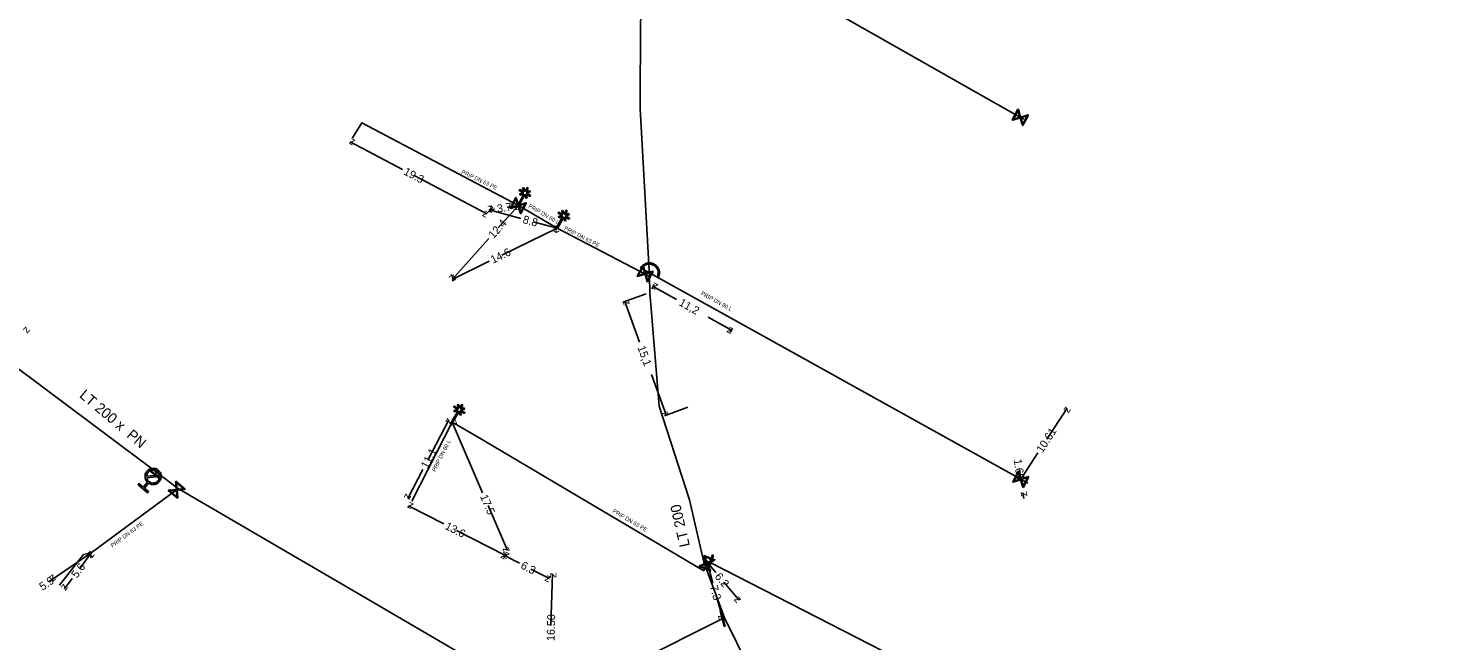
# Model space of a CAD drawing. Extents: x -643544 to -637295, y -1119190 to -1111715.
# Drawn here: x -642544.8 to -642366.9, y -1114594.3 to -1114517.8 of the extents above; entities that cross this region are included whole.
import ezdxf

# ---------------------------------------------------------------- set-up
doc = ezdxf.new("R2010")
doc.units = 0
for name, color, linetype in [('Default', 7, 'Continuous'), ('VP Hydrant', 7, 'Continuous'), ('VP Kótování', 7, 'Continuous'), ('VP Nepropojené křížení', 7, 'Continuous'), ('VP Popis přípojky', 7, 'Continuous'), ('VP Přípojka', 7, 'Continuous'), ('VP Změna materiálu', 7, 'Continuous'), ('VP Řad', 7, 'Continuous'), ('VP Řad - popis', 7, 'Continuous'), ('VP Šoupě', 7, 'Continuous')]:
    doc.layers.add(name, color=color, linetype=linetype)

msp = doc.modelspace()

# ---------------------------------------------------------------- linework, layer by layer
at = {"layer": 'Default'}
for points in [[(-642468.33, -1114547.78), (-642468.17, -1114547.49), (-642467.88, -1114547.31), (-642467.59, -1114547.13), (-642467.25, -1114547.13), (-642466.91, -1114547.13), (-642466.63, -1114547.28), (-642466.36, -1114547.44), (-642466.17, -1114547.72), (-642465.99, -1114548), (-642465.98, -1114548.35), (-642465.98, -1114548.69), (-642466.14, -1114548.98)], [(-642466.27, -1114548.91), (-642466.14, -1114548.65), (-642466.14, -1114548.35), (-642466.14, -1114548.05), (-642466.31, -1114547.8), (-642466.47, -1114547.55), (-642466.71, -1114547.42), (-642466.95, -1114547.29), (-642467.25, -1114547.29), (-642467.55, -1114547.28), (-642467.8, -1114547.44), (-642468.05, -1114547.61), (-642468.19, -1114547.86)], [(-642529.96, -1114574.52), (-642530.22, -1114574.27), (-642530.25, -1114573.9), (-642530.28, -1114573.49), (-642530.01, -1114573.17), (-642529.75, -1114572.86), (-642529.33, -1114572.82), (-642528.92, -1114572.79), (-642528.6, -1114573.06), (-642528.29, -1114573.32), (-642528.25, -1114573.73), (-642528.22, -1114574.15), (-642528.48, -1114574.46), (-642528.75, -1114574.78), (-642529.16, -1114574.82), (-642529.53, -1114574.85), (-642529.82, -1114574.64)], [(-642528.45, -1114573.66), (-642528.5, -1114573.39), (-642528.73, -1114573.2), (-642528.98, -1114572.99), (-642529.32, -1114573.01), (-642529.65, -1114573.04), (-642529.87, -1114573.3), (-642530.06, -1114573.52), (-642530.06, -1114573.8)], [(-642530.05, -1114573.98), (-642530, -1114574.26), (-642529.77, -1114574.44), (-642529.51, -1114574.66), (-642529.18, -1114574.63), (-642528.85, -1114574.6), (-642528.63, -1114574.35), (-642528.44, -1114574.12), (-642528.44, -1114573.84)]]:
    msp.add_open_spline(points, degree=3, dxfattribs=at)
at = {"layer": 'VP Hydrant'}
for points in [[(-642529.82, -1114574.64), (-642530.35, -1114575.27), (-642529.82, -1114575.71), (-642529.94, -1114575.85), (-642531.14, -1114574.85), (-642531.02, -1114574.71), (-642530.49, -1114575.15), (-642529.96, -1114574.52)], [(-642530.06, -1114573.8), (-642528.45, -1114573.66)], [(-642528.44, -1114573.84), (-642530.05, -1114573.98)]]:
    msp.add_lwpolyline(points, dxfattribs=at)
at = {"layer": 'VP Kótování'}
for points in [[(-642498.07, -1114535.44), (-642504.61, -1114532)], [(-642496.53, -1114536.25), (-642487.54, -1114541)], [(-642486.58, -1114540.4), (-642487.27, -1114540.5)], [(-642483.29, -1114541.57), (-642487.27, -1114540.5)], [(-642486.12, -1114542.76), (-642483.61, -1114539.96)], [(-642485.02, -1114540.17), (-642483.61, -1114539.96)], [(-642485.68, -1114546.16), (-642478.77, -1114542.78)], [(-642481.77, -1114541.98), (-642478.77, -1114542.78)], [(-642487.29, -1114544.06), (-642491.89, -1114549.19)], [(-642487.27, -1114546.93), (-642491.89, -1114549.19)], [(-642466.92, -1114550.38), (-642466.62, -1114549.85)], [(-642463.83, -1114551.7), (-642466.75, -1114550.06)], [(-642467.63, -1114550.98), (-642470.55, -1114552.05)], [(-642468.45, -1114557.05), (-642470.31, -1114551.97)], [(-642459.89, -1114553.9), (-642456.97, -1114555.53)], [(-642457.15, -1114555.84), (-642456.85, -1114555.31)], [(-642466.98, -1114561.06), (-642465.12, -1114566.14)], [(-642462.44, -1114565.16), (-642465.35, -1114566.23)], [(-642417.56, -1114569.17), (-642415.03, -1114565.29)], [(-642494.93, -1114571.77), (-642492.29, -1114566.73)], [(-642488.08, -1114575.85), (-642491.89, -1114567.02)], [(-642418.67, -1114570.88), (-642420.82, -1114574.18)], [(-642495.55, -1114572.95), (-642497.44, -1114576.56)], [(-642420.99, -1114573.06), (-642420.82, -1114574.18)], [(-642420.44, -1114576.59), (-642420.56, -1114575.85)], [(-642492.9, -1114579.76), (-642497.32, -1114577.48)], [(-642487.39, -1114577.45), (-642484.96, -1114583.09)], [(-642491.33, -1114580.57), (-642485.23, -1114583.72)], [(-642541.86, -1114586.7), (-642536.99, -1114583.38)], [(-642538.39, -1114585.27), (-642536.99, -1114583.38)], [(-642483.45, -1114584.67), (-642485.33, -1114583.7)], [(-642482.03, -1114585.41), (-642479.73, -1114586.59)], [(-642479.53, -1114592.43), (-642479.36, -1114585.98)], [(-642458.94, -1114585.82), (-642460.02, -1114584.54)], [(-642459.29, -1114587.16), (-642460.02, -1114584.54)], [(-642542.28, -1114586.98), (-642541.86, -1114586.7)], [(-642539.35, -1114586.56), (-642540.33, -1114587.88)], [(-642457.91, -1114587.05), (-642456.03, -1114589.28)], [(-642458.87, -1114588.68), (-642458.06, -1114591.57)]]:
    msp.add_lwpolyline(points, dxfattribs=at)
at = {"layer": 'VP Nepropojené křížení'}
for points in [[(-642468.19, -1114547.86), (-642468.33, -1114547.78)], [(-642466.14, -1114548.98), (-642466.27, -1114548.91)]]:
    msp.add_lwpolyline(points, dxfattribs=at)
at = {"layer": 'VP Přípojka'}
for points in [[(-642420.45, -1114529.17), (-642420.87, -1114528.95), (-642464.57, -1114504.13), (-642465.74, -1114501.86), (-642466.28, -1114503.59)], [(-642483.61, -1114539.96), (-642503.17, -1114529.63), (-642504.34, -1114531.5)], [(-642478.77, -1114542.78), (-642483.61, -1114539.96)], [(-642467.23, -1114548.83), (-642468.39, -1114548.2), (-642478.77, -1114542.78)], [(-642468.39, -1114548.2), (-642468.2, -1114547.85), (-642467.23, -1114548.38), (-642420.82, -1114574.18), (-642419.94, -1114574.66)], [(-642491.89, -1114567.02), (-642496.94, -1114576.91)], [(-642488.94, -1114568.75), (-642491.89, -1114567.02)], [(-642459.95, -1114584.45), (-642460.02, -1114584.65), (-642460.43, -1114585.61), (-642488.94, -1114568.75)], [(-642529.25, -1114573.82), (-642529.05, -1114573.56), (-642528.83, -1114573.27)], [(-642526.19, -1114575.27), (-642526.31, -1114575.48), (-642536.99, -1114583.38), (-642537.95, -1114583.59), (-642540.95, -1114587.4)]]:
    msp.add_lwpolyline(points, dxfattribs=at)
at = {"layer": 'VP Změna materiálu'}
for points in [[(-642482.77, -1114538.19), (-642482.52, -1114537.71), (-642482.39, -1114537.78), (-642482.63, -1114538.26), (-642482.19, -1114538.11), (-642482.14, -1114538.26), (-642482.58, -1114538.4), (-642482.07, -1114538.67), (-642482.14, -1114538.81), (-642482.66, -1114538.54), (-642482.52, -1114538.99), (-642482.67, -1114539.04), (-642482.81, -1114538.59), (-642483.54, -1114540), (-642483.68, -1114539.93), (-642482.94, -1114538.52), (-642483.39, -1114538.66), (-642483.44, -1114538.51), (-642482.99, -1114538.37), (-642483.51, -1114538.1), (-642483.44, -1114537.96), (-642482.93, -1114538.23), (-642483.07, -1114537.78), (-642482.92, -1114537.74), (-642482.77, -1114538.19)], [(-642477.9, -1114541.03), (-642477.64, -1114540.55), (-642477.5, -1114540.63), (-642477.76, -1114541.1), (-642477.31, -1114540.97), (-642477.26, -1114541.12), (-642477.71, -1114541.25), (-642477.2, -1114541.52), (-642477.28, -1114541.66), (-642477.79, -1114541.38), (-642477.66, -1114541.83), (-642477.81, -1114541.88), (-642477.94, -1114541.43), (-642478.7, -1114542.82), (-642478.84, -1114542.75), (-642478.07, -1114541.35), (-642478.53, -1114541.49), (-642478.57, -1114541.34), (-642478.12, -1114541.2), (-642478.63, -1114540.92), (-642478.55, -1114540.79), (-642478.05, -1114541.06), (-642478.18, -1114540.62), (-642478.03, -1114540.57), (-642477.9, -1114541.03)], [(-642490.96, -1114565.3), (-642490.68, -1114564.83), (-642490.55, -1114564.91), (-642490.82, -1114565.37), (-642490.37, -1114565.25), (-642490.33, -1114565.41), (-642490.78, -1114565.52), (-642490.28, -1114565.82), (-642490.36, -1114565.95), (-642490.87, -1114565.65), (-642490.75, -1114566.11), (-642490.9, -1114566.15), (-642491.02, -1114565.7), (-642491.82, -1114567.06), (-642491.96, -1114566.98), (-642491.15, -1114565.62), (-642491.61, -1114565.74), (-642491.64, -1114565.58), (-642491.18, -1114565.47), (-642491.69, -1114565.17), (-642491.61, -1114565.03), (-642491.11, -1114565.33), (-642491.23, -1114564.88), (-642491.08, -1114564.84), (-642490.96, -1114565.3)]]:
    msp.add_lwpolyline(points, dxfattribs=at)
at = {"layer": 'VP Řad'}
for points in [[(-642460.43, -1114584.53), (-642462.22, -1114576.76), (-642465.99, -1114565.05), (-642467.16, -1114550.81), (-642467.23, -1114548.83), (-642468.39, -1114527.86), (-642468.34, -1114516.92), (-642468.22, -1114516.34), (-642466.26, -1114506.91), (-642463.5, -1114494.49), (-642461.09, -1114485.96), (-642458.32, -1114477.37), (-642454.08, -1114468.49), (-642452.39, -1114465.75), (-642452.12, -1114465.33), (-642451.92, -1114465.01)], [(-642584.83, -1114524.17), (-642568.45, -1114539.86), (-642567.64, -1114540.55), (-642548.2, -1114558.79), (-642528.83, -1114573.27), (-642526.19, -1114575.27), (-642504.2, -1114588.12), (-642488.68, -1114597.19), (-642479.79, -1114602.47), (-642458.06, -1114591.57), (-642457.84, -1114591.48)], [(-642460.43, -1114584.53), (-642460.32, -1114584.5), (-642459.95, -1114584.45), (-642459.64, -1114584.58), (-642459.63, -1114584.59), (-642418, -1114605.9), (-642416.98, -1114606.46), (-642416.2, -1114606.93), (-642408.81, -1114610.23), (-642386.61, -1114620.72), (-642385.41, -1114621.35), (-642381.98, -1114622.48), (-642373.4, -1114624.22), (-642368.35, -1114624.66), (-642364.93, -1114624.96), (-642358.98, -1114625.78), (-642346.45, -1114626.49), (-642345.73, -1114626.47)], [(-642460.43, -1114584.53), (-642457.84, -1114591.48)], [(-642387.06, -1114678.29), (-642392.49, -1114672.86), (-642410.03, -1114655.31), (-642423.8, -1114641.28), (-642425.95, -1114639.38), (-642437.35, -1114627.81), (-642442.25, -1114622.72), (-642447.84, -1114611.26), (-642454.76, -1114597.73), (-642457.84, -1114591.48)]]:
    msp.add_lwpolyline(points, dxfattribs=at)
at = {"layer": 'VP Šoupě'}
for points in [[(-642419.85, -1114528.65), (-642420.57, -1114529.97), (-642420.62, -1114529.93), (-642420.66, -1114529.81), (-642420.9, -1114529.01), (-642421.83, -1114529.29), (-642421.89, -1114529.26), (-642421.18, -1114527.93), (-642421.12, -1114527.97), (-642420.84, -1114528.9), (-642420.04, -1114528.65), (-642419.91, -1114528.61), (-642419.85, -1114528.65)], [(-642421.73, -1114529.17), (-642420.92, -1114528.92), (-642421.17, -1114528.12), (-642421.73, -1114529.17)], [(-642420.01, -1114528.74), (-642420.81, -1114528.98), (-642420.57, -1114529.78), (-642420.01, -1114528.74)], [(-642482.6, -1114539.64), (-642483.29, -1114540.97), (-642483.35, -1114540.94), (-642483.38, -1114540.82), (-642483.64, -1114540.02), (-642484.56, -1114540.31), (-642484.62, -1114540.28), (-642483.93, -1114538.95), (-642483.87, -1114538.98), (-642483.58, -1114539.91), (-642482.78, -1114539.65), (-642482.66, -1114539.61), (-642482.6, -1114539.64)], [(-642484.47, -1114540.19), (-642483.66, -1114539.94), (-642483.92, -1114539.13), (-642484.47, -1114540.19)], [(-642482.75, -1114539.74), (-642483.55, -1114539.99), (-642483.3, -1114540.79), (-642482.75, -1114539.74)], [(-642466.74, -1114548.19), (-642467.46, -1114549.5), (-642467.52, -1114549.47), (-642467.55, -1114549.35), (-642467.78, -1114548.54), (-642468.72, -1114548.81), (-642468.77, -1114548.78), (-642468.05, -1114547.47), (-642468, -1114547.5), (-642467.73, -1114548.43), (-642466.92, -1114548.19), (-642466.8, -1114548.15), (-642466.74, -1114548.19)], [(-642468.62, -1114548.69), (-642467.81, -1114548.46), (-642468.05, -1114547.65), (-642468.62, -1114548.69)], [(-642466.9, -1114548.28), (-642467.7, -1114548.51), (-642467.46, -1114549.32), (-642466.9, -1114548.28)], [(-642529.6, -1114573.06), (-642528.43, -1114573.99), (-642528.49, -1114574.07), (-642529.66, -1114573.13), (-642529.6, -1114573.06)], [(-642419.81, -1114573.85), (-642420.49, -1114575.19), (-642420.55, -1114575.16), (-642420.59, -1114575.03), (-642420.85, -1114574.24), (-642421.77, -1114574.54), (-642421.83, -1114574.51), (-642421.15, -1114573.17), (-642421.09, -1114573.2), (-642420.79, -1114574.13), (-642419.99, -1114573.86), (-642419.87, -1114573.82), (-642419.81, -1114573.85)], [(-642421.68, -1114574.41), (-642420.87, -1114574.15), (-642421.14, -1114573.35), (-642421.68, -1114574.41)], [(-642526.4, -1114574.42), (-642525.25, -1114575.39), (-642525.3, -1114575.44), (-642525.42, -1114575.45), (-642526.26, -1114575.52), (-642526.18, -1114576.49), (-642526.22, -1114576.54), (-642527.37, -1114575.57), (-642527.32, -1114575.52), (-642526.36, -1114575.44), (-642526.43, -1114574.6), (-642526.44, -1114574.47), (-642526.4, -1114574.42)], [(-642526.34, -1114574.6), (-642526.27, -1114575.43), (-642525.43, -1114575.36), (-642526.34, -1114574.6)], [(-642419.97, -1114573.95), (-642420.76, -1114574.21), (-642420.5, -1114575), (-642419.97, -1114573.95)], [(-642526.28, -1114576.37), (-642526.35, -1114575.53), (-642527.19, -1114575.6), (-642526.28, -1114576.37)], [(-642460.44, -1114583.68), (-642459.05, -1114584.24), (-642459.08, -1114584.3), (-642459.2, -1114584.35), (-642459.97, -1114584.68), (-642459.59, -1114585.57), (-642459.61, -1114585.63), (-642461, -1114585.07), (-642460.98, -1114585.01), (-642460.08, -1114584.63), (-642460.41, -1114583.86), (-642460.47, -1114583.74), (-642460.44, -1114583.68)], [(-642460.33, -1114583.83), (-642460, -1114584.6), (-642459.23, -1114584.27), (-642460.33, -1114583.83)], [(-642459.22, -1114583.68), (-642459.94, -1114585.54), (-642460.06, -1114585.49), (-642459.33, -1114583.63), (-642459.22, -1114583.68)], [(-642459.72, -1114585.49), (-642460.05, -1114584.72), (-642460.82, -1114585.05), (-642459.72, -1114585.49)], [(-642458.25, -1114590.59), (-642457.75, -1114592.52), (-642457.87, -1114592.55), (-642458.37, -1114590.62), (-642458.25, -1114590.59)]]:
    msp.add_lwpolyline(points, dxfattribs=at)

# ---------------------------------------------------------------- texts
at = {"layer": 'VP Kótování'}
for s, rotation, p in [('z', 152.1975, (-642503.93, -1114531.79)), ('19.3', 332.1975, (-642498.04, -1114536.02)), ('3.7', 8.3447, (-642486.21, -1114540.85)), ('z', 48.0956, (-642483.57, -1114540.67)), ('z', 8.3447, (-642484.03, -1114540.53)), ('z', 332.1975, (-642488.21, -1114541.21)), ('z', 188.3447, (-642486.85, -1114539.93)), ('z', 164.9595, (-642486.66, -1114540.15)), ('8.8', 344.9596, (-642483.13, -1114542.13)), ('12.4', 48.0956, (-642486.71, -1114544.17)), ('z', 344.9596, (-642479.38, -1114543.14)), ('z', 26.0298, (-642479, -1114543.45)), ('14.6', 26.0298, (-642486.78, -1114547.25)), ('z', 228.0955, (-642491.93, -1114548.49)), ('z', 206.0299, (-642491.66, -1114548.52)), ('z', 150.7738, (-642466.07, -1114549.87)), ('z', 110.12, (-642469.67, -1114552.26)), ('11,2', 330.7738, (-642463.63, -1114552.38)), ('z', 47.8551, (-642545.01, -1114556.02)), ('z', 330.7738, (-642457.65, -1114555.72)), ('15,1', 290.12, (-642468.75, -1114557.69)), ('z', 290.12, (-642465.76, -1114565.85)), ('z', 56.924, (-642414.88, -1114565.98)), ('z', 62.3407, (-642492.08, -1114567.4)), ('z', 113.3392, (-642491.23, -1114567.28)), ('10.61', 56.924, (-642418.12, -1114570.95)), ('11.1', 62.3407, (-642494.97, -1114572.92)), ('1.69', 278.8493, (-642421.71, -1114571.73)), ('z', 236.9241, (-642420.97, -1114573.49)), ('z', 278.8492, (-642421.39, -1114573.76)), ('z', 242.3408, (-642497.65, -1114575.88)), ('z', 152.7077, (-642496.65, -1114577.26)), ('17.5', 293.3392, (-642488.42, -1114576.32)), ('z', 98.8493, (-642419.99, -1114576.27)), ('13.6', 332.7077, (-642492.87, -1114580.34)), ('z', 34.2744, (-642537.12, -1114584.07)), ('z', 53.4288, (-642536.89, -1114584.08)), ('z', 332.7077, (-642485.91, -1114583.93)), ('z', 293.3392, (-642485.62, -1114582.83)), ('z', 152.7028, (-642484.65, -1114583.49)), ('z', 130.1061, (-642459.32, -1114584.6)), ('5.6', 53.4288, (-642538.77, -1114586.61)), ('6.3', 332.7028, (-642483.41, -1114585.25)), ('z', 88.524, (-642478.87, -1114586.49)), ('z', 105.6069, (-642459.41, -1114584.89)), ('6.2', 310.1061, (-642459.13, -1114586.37)), ('5.9', 34.2744, (-642543.06, -1114588.12)), ('z', 214.2745, (-642541.73, -1114586.01)), ('z', 233.4288, (-642540.43, -1114587.18)), ('z', 332.7028, (-642480.4, -1114586.81)), ('7.3', 285.6069, (-642459.69, -1114587.58)), ('z', 310.1061, (-642456.73, -1114589.22)), ('16.50', 88.524, (-642479.08, -1114594.4)), ('z', 285.6069, (-642458.68, -1114591.22))]:
    msp.add_text(s, height=1, rotation=rotation, dxfattribs=at).set_placement(p)
at = {"layer": 'VP Popis přípojky'}
for s, rotation, p in [('PRIP DN 63 PE', 334.6966, (-642490.79, -1114535.93)), ('PRIP DN 60 L', 329.745, (-642482.41, -1114540.15)), ('PRIP DN 63 PE', 332.4521, (-642477.94, -1114542.95)), ('PRIP DN 80 L', 330.9345, (-642460.85, -1114551.08)), ('PRIP DN 60 L', 62.948, (-642494, -1114573.27)), ('PRIP DN 63 PE', 329.6617, (-642471.9, -1114578.29)), ('PRIP DN 63 PE', 36.5774, (-642534.33, -1114582.73))]:
    msp.add_text(s, height=0.5, rotation=rotation, dxfattribs=at).set_placement(p)
at = {"layer": 'VP Řad - popis'}
for s, rotation, p in [('LT 200 x  PN ', 319.8737, (-642538.56, -1114563.84)), ('LT 200', 103.0318, (-642462.16, -1114582.48))]:
    msp.add_text(s, height=1.3, rotation=rotation, dxfattribs=at).set_placement(p)

doc.saveas('drawing.dxf')
